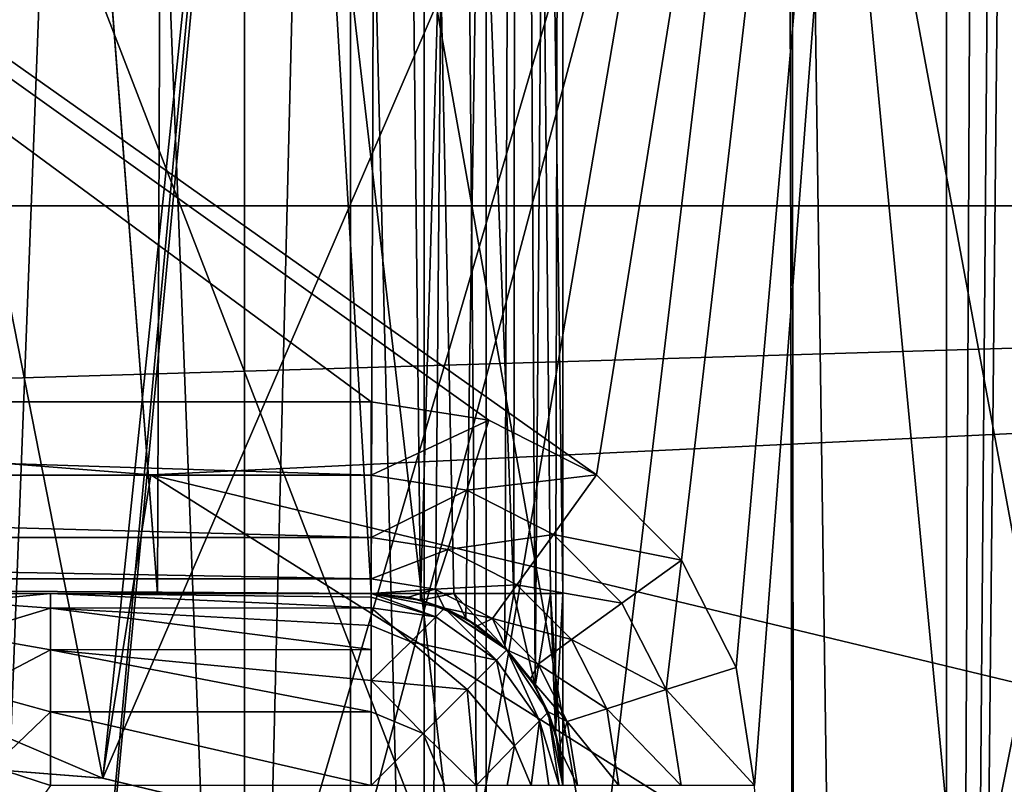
# Model space of a CAD drawing. Header units: millimetres. Extents: x -147 to 148, y -145 to 204.
# Tile 479 of 571: x 92.08 to 94.65, y 14.5 to 16.5. Entities that reach past the tile are written whole.
import ezdxf

# ---------------------------------------------------------------- set-up
doc = ezdxf.new("R2010")
doc.units = ezdxf.units.MM
doc.header["$LTSCALE"] = 26.699852
for name, color, linetype in [('1303', 7, 'CONTINUOUS'), ('1308', 7, 'CONTINUOUS'), ('1309', 7, 'CONTINUOUS'), ('1311', 7, 'CONTINUOUS'), ('1312', 7, 'CONTINUOUS'), ('1313', 7, 'CONTINUOUS'), ('1315', 7, 'CONTINUOUS'), ('1316', 7, 'CONTINUOUS'), ('1317', 7, 'CONTINUOUS'), ('1498', 7, 'CONTINUOUS'), ('1905', 7, 'CONTINUOUS'), ('1967', 7, 'CONTINUOUS'), ('1969', 7, 'CONTINUOUS'), ('1985', 7, 'CONTINUOUS'), ('1987', 7, 'CONTINUOUS'), ('1995', 7, 'CONTINUOUS'), ('1998', 7, 'CONTINUOUS'), ('1999', 7, 'CONTINUOUS'), ('2006', 7, 'CONTINUOUS'), ('743', 7, 'CONTINUOUS'), ('745', 7, 'CONTINUOUS'), ('899', 7, 'CONTINUOUS'), ('900', 7, 'CONTINUOUS'), ('924', 7, 'CONTINUOUS')]:
    doc.layers.add(name, color=color, linetype=linetype)

msp = doc.modelspace()

# ---------------------------------------------------------------- linework, layer by layer
at = {"layer": '1303', "color": 7, "linetype": 'CONTINUOUS', "true_color": 0xd8d8d8}
for points in [[(87, 15, 79.4), (93, 15, 79.4), (90.891, 15, 80.5154), (87, 15, 79.4)], [(90.891, 15, 80.5154), (93, 15, 79.4), (91.7238, 15, 80.8541), (90.891, 15, 80.5154)], [(91.7238, 15, 80.8541), (93, 15, 79.4), (92.4427, 15, 81.3935), (91.7238, 15, 80.8541)], [(91.7238, 15, 86.9459), (92.4427, 15, 86.4065), (91.9665, 15, 86.9172), (91.7238, 15, 86.9459)], [(92.4427, 15, 86.4065), (92.1642, 15, 86.9), (91.9665, 15, 86.9172), (92.4427, 15, 86.4065)], [(93, 15, 86.9), (92.1642, 15, 86.9), (92.4427, 15, 86.4065), (93, 15, 86.9)], [(92.4427, 15, 81.3935), (93, 15, 79.4), (93, 15, 82.0972), (92.4427, 15, 81.3935)], [(93, 15, 85.7028), (93, 15, 86.9), (92.4427, 15, 86.4065), (93, 15, 85.7028)]]:
    msp.add_3dface(points, dxfattribs=at)
at = {"layer": '1308', "color": 7, "linetype": 'CONTINUOUS', "true_color": 0xd8d8d8}
for points in [[(93, 15, 86.9), (93, 15, 85.7028), (93.1289, 14.9831, 85.4681), (93, 15, 86.9)], [(93, 15, 86.9), (93.1289, 14.9831, 85.4681), (93.1913, 14.9619, 86.9), (93, 15, 86.9)], [(93.1289, 14.9831, 85.4681), (93.2469, 14.9348, 85.2066), (93.1913, 14.9619, 86.9), (93.1289, 14.9831, 85.4681)], [(93.2469, 14.9348, 85.2066), (93.3484, 14.8587, 84.919), (93.1913, 14.9619, 86.9), (93.2469, 14.9348, 85.2066)], [(93.1913, 14.9619, 86.9), (93.3484, 14.8587, 84.919), (93.3537, 14.8534, 86.9), (93.1913, 14.9619, 86.9)], [(93.3484, 14.8587, 84.919), (93.4281, 14.7584, 84.606), (93.3537, 14.8534, 86.9), (93.3484, 14.8587, 84.919)], [(93.3537, 14.8534, 86.9), (93.4281, 14.7584, 84.606), (93.4621, 14.691, 86.9), (93.3537, 14.8534, 86.9)], [(93.4281, 14.7584, 84.606), (93.4807, 14.6375, 84.2672), (93.4621, 14.691, 86.9), (93.4281, 14.7584, 84.606)], [(93.5, 14.5, 83.9), (93.5, 14.5, 86.9), (93.4621, 14.691, 86.9), (93.5, 14.5, 83.9)], [(93.4807, 14.6375, 84.2672), (93.5, 14.5, 83.9), (93.4621, 14.691, 86.9), (93.4807, 14.6375, 84.2672)]]:
    msp.add_3dface(points, dxfattribs=at)
at = {"layer": '1309', "color": 7, "linetype": 'CONTINUOUS', "true_color": 0xd8d8d8}
for points in [[(93, 15, 82.0972), (93, 15, 79.4), (93.0975, 14.9904, 79.4), (93, 15, 82.0972)], [(93.1291, 14.983, 82.3322), (93, 15, 82.0972), (93.0975, 14.9904, 79.4), (93.1291, 14.983, 82.3322)], [(93.1913, 14.9619, 79.4), (93.1291, 14.983, 82.3322), (93.0975, 14.9904, 79.4), (93.1913, 14.9619, 79.4)], [(93.2468, 14.9348, 82.5931), (93.1291, 14.983, 82.3322), (93.1913, 14.9619, 79.4), (93.2468, 14.9348, 82.5931)], [(93.2778, 14.9157, 79.4), (93.2468, 14.9348, 82.5931), (93.1913, 14.9619, 79.4), (93.2778, 14.9157, 79.4)], [(93.348, 14.859, 82.8799), (93.2468, 14.9348, 82.5931), (93.2778, 14.9157, 79.4), (93.348, 14.859, 82.8799)], [(93.3536, 14.8536, 79.4), (93.348, 14.859, 82.8799), (93.2778, 14.9157, 79.4), (93.3536, 14.8536, 79.4)], [(93.4278, 14.7588, 83.1926), (93.348, 14.859, 82.8799), (93.4157, 14.7778, 79.4), (93.4278, 14.7588, 83.1926)], [(93.4157, 14.7778, 79.4), (93.348, 14.859, 82.8799), (93.3536, 14.8536, 79.4), (93.4157, 14.7778, 79.4)], [(93.4619, 14.6913, 79.4), (93.4278, 14.7588, 83.1926), (93.4157, 14.7778, 79.4), (93.4619, 14.6913, 79.4)], [(93.4807, 14.6377, 83.5322), (93.4278, 14.7588, 83.1926), (93.4619, 14.6913, 79.4), (93.4807, 14.6377, 83.5322)], [(93.4904, 14.5975, 79.4), (93.4807, 14.6377, 83.5322), (93.4619, 14.6913, 79.4), (93.4904, 14.5975, 79.4)], [(93.5, 14.5, 79.4), (93.5, 14.5, 83.9), (93.4807, 14.6377, 83.5322), (93.5, 14.5, 79.4)], [(93.5, 14.5, 79.4), (93.4807, 14.6377, 83.5322), (93.4904, 14.5975, 79.4), (93.5, 14.5, 79.4)]]:
    msp.add_3dface(points, dxfattribs=at)
at = {"layer": '1311', "color": 7, "linetype": 'CONTINUOUS', "true_color": 0xd8d8d8}
for points in [[(87, 15.5, 78.9), (93, 15.5, 78.9), (93, 15.3087, 78.9381), (87, 15.5, 78.9)], [(87, 15.5, 78.9), (93, 15.3087, 78.9381), (87, 15.3087, 78.9381), (87, 15.5, 78.9)], [(93, 15.3087, 78.9381), (93, 15.1463, 79.0466), (87, 15.3087, 78.9381), (93, 15.3087, 78.9381)], [(87, 15.3087, 78.9381), (93, 15.1463, 79.0466), (87, 15.1463, 79.0466), (87, 15.3087, 78.9381)], [(93, 15.1463, 79.0466), (93, 15.0379, 79.209), (87, 15.1463, 79.0466), (93, 15.1463, 79.0466)], [(87, 15.1463, 79.0466), (93, 15.0379, 79.209), (87, 15.0379, 79.209), (87, 15.1463, 79.0466)], [(93, 15, 79.4), (87, 15, 79.4), (87, 15.0379, 79.209), (93, 15, 79.4)], [(93, 15.0379, 79.209), (93, 15, 79.4), (87, 15.0379, 79.209), (93, 15.0379, 79.209)]]:
    msp.add_3dface(points, dxfattribs=at)
at = {"layer": '1312', "color": 7, "linetype": 'CONTINUOUS', "true_color": 0xd8d8d8}
for points in [[(93, 15.5, 78.9), (93.3069, 15.4517, 78.9), (93, 15.3087, 78.9381), (93, 15.5, 78.9)], [(93, 15.3087, 78.9381), (93.3069, 15.4517, 78.9), (93.2499, 15.2691, 78.9381), (93, 15.3087, 78.9381)], [(93.3069, 15.4517, 78.9), (93.5874, 15.3093, 78.9), (93.2499, 15.2691, 78.9381), (93.3069, 15.4517, 78.9)], [(93, 15.3087, 78.9381), (93.2499, 15.2691, 78.9381), (93, 15.1463, 79.0466), (93, 15.3087, 78.9381)], [(93.2499, 15.2691, 78.9381), (93.5874, 15.3093, 78.9), (93.4753, 15.1542, 78.9381), (93.2499, 15.2691, 78.9381)], [(93.5874, 15.3093, 78.9), (93.8093, 15.0874, 78.9), (93.4753, 15.1542, 78.9381), (93.5874, 15.3093, 78.9)], [(93, 15.1463, 79.0466), (93.2499, 15.2691, 78.9381), (93.1997, 15.1147, 79.0466), (93, 15.1463, 79.0466)], [(93.2499, 15.2691, 78.9381), (93.4753, 15.1542, 78.9381), (93.1997, 15.1147, 79.0466), (93.2499, 15.2691, 78.9381)], [(93.1997, 15.1147, 79.0466), (93.4753, 15.1542, 78.9381), (93.3799, 15.0229, 79.0466), (93.1997, 15.1147, 79.0466)], [(93.4753, 15.1542, 78.9381), (93.6542, 14.9753, 78.9381), (93.3799, 15.0229, 79.0466), (93.4753, 15.1542, 78.9381)], [(93.4753, 15.1542, 78.9381), (93.8093, 15.0874, 78.9), (93.6542, 14.9753, 78.9381), (93.4753, 15.1542, 78.9381)], [(93, 15.1463, 79.0466), (93.1997, 15.1147, 79.0466), (93, 15.0379, 79.209), (93, 15.1463, 79.0466)], [(93, 15.0379, 79.209), (93.1997, 15.1147, 79.0466), (93.1662, 15.0116, 79.209), (93, 15.0379, 79.209)], [(93.1997, 15.1147, 79.0466), (93.3799, 15.0229, 79.0466), (93.1662, 15.0116, 79.209), (93.1997, 15.1147, 79.0466)], [(93.6542, 14.9753, 78.9381), (93.8093, 15.0874, 78.9), (93.7691, 14.7499, 78.9381), (93.6542, 14.9753, 78.9381)], [(93.8093, 15.0874, 78.9), (93.9517, 14.8069, 78.9), (93.7691, 14.7499, 78.9381), (93.8093, 15.0874, 78.9)], [(93, 15, 79.4), (93, 15.0379, 79.209), (93.1662, 15.0116, 79.209), (93, 15, 79.4)], [(93.1662, 15.0116, 79.209), (93.3799, 15.0229, 79.0466), (93.3162, 14.9352, 79.209), (93.1662, 15.0116, 79.209)], [(93.3799, 15.0229, 79.0466), (93.5229, 14.8799, 79.0466), (93.3162, 14.9352, 79.209), (93.3799, 15.0229, 79.0466)], [(93.3799, 15.0229, 79.0466), (93.6542, 14.9753, 78.9381), (93.5229, 14.8799, 79.0466), (93.3799, 15.0229, 79.0466)], [(93.0975, 14.9904, 79.4), (93, 15, 79.4), (93.1662, 15.0116, 79.209), (93.0975, 14.9904, 79.4)], [(93.1913, 14.9619, 79.4), (93.0975, 14.9904, 79.4), (93.1662, 15.0116, 79.209), (93.1913, 14.9619, 79.4)], [(93.1913, 14.9619, 79.4), (93.1662, 15.0116, 79.209), (93.3162, 14.9352, 79.209), (93.1913, 14.9619, 79.4)], [(93.6542, 14.9753, 78.9381), (93.7691, 14.7499, 78.9381), (93.5229, 14.8799, 79.0466), (93.6542, 14.9753, 78.9381)], [(93.2778, 14.9157, 79.4), (93.1913, 14.9619, 79.4), (93.3162, 14.9352, 79.209), (93.2778, 14.9157, 79.4)], [(93.3536, 14.8536, 79.4), (93.2778, 14.9157, 79.4), (93.3162, 14.9352, 79.209), (93.3536, 14.8536, 79.4)], [(93.3536, 14.8536, 79.4), (93.3162, 14.9352, 79.209), (93.4352, 14.8162, 79.209), (93.3536, 14.8536, 79.4)], [(93.3162, 14.9352, 79.209), (93.5229, 14.8799, 79.0466), (93.4352, 14.8162, 79.209), (93.3162, 14.9352, 79.209)], [(93.5229, 14.8799, 79.0466), (93.6147, 14.6997, 79.0466), (93.4352, 14.8162, 79.209), (93.5229, 14.8799, 79.0466)], [(93.5229, 14.8799, 79.0466), (93.7691, 14.7499, 78.9381), (93.6147, 14.6997, 79.0466), (93.5229, 14.8799, 79.0466)], [(93.4157, 14.7778, 79.4), (93.3536, 14.8536, 79.4), (93.4352, 14.8162, 79.209), (93.4157, 14.7778, 79.4)], [(93.4157, 14.7778, 79.4), (93.4352, 14.8162, 79.209), (93.5116, 14.6662, 79.209), (93.4157, 14.7778, 79.4)], [(93.4352, 14.8162, 79.209), (93.6147, 14.6997, 79.0466), (93.5116, 14.6662, 79.209), (93.4352, 14.8162, 79.209)], [(93.9517, 14.8069, 78.9), (94, 14.5, 78.9), (93.7691, 14.7499, 78.9381), (93.9517, 14.8069, 78.9)], [(93.4619, 14.6913, 79.4), (93.4157, 14.7778, 79.4), (93.5116, 14.6662, 79.209), (93.4619, 14.6913, 79.4)], [(93.7691, 14.7499, 78.9381), (93.8087, 14.5, 78.9381), (93.6147, 14.6997, 79.0466), (93.7691, 14.7499, 78.9381)], [(93.7691, 14.7499, 78.9381), (94, 14.5, 78.9), (93.8087, 14.5, 78.9381), (93.7691, 14.7499, 78.9381)], [(93.4904, 14.5975, 79.4), (93.4619, 14.6913, 79.4), (93.5116, 14.6662, 79.209), (93.4904, 14.5975, 79.4)], [(93.6147, 14.6997, 79.0466), (93.6463, 14.5, 79.0466), (93.5116, 14.6662, 79.209), (93.6147, 14.6997, 79.0466)], [(93.6147, 14.6997, 79.0466), (93.8087, 14.5, 78.9381), (93.6463, 14.5, 79.0466), (93.6147, 14.6997, 79.0466)], [(93.4904, 14.5975, 79.4), (93.5116, 14.6662, 79.209), (93.5379, 14.5, 79.209), (93.4904, 14.5975, 79.4)], [(93.5116, 14.6662, 79.209), (93.6463, 14.5, 79.0466), (93.5379, 14.5, 79.209), (93.5116, 14.6662, 79.209)], [(93.5, 14.5, 79.4), (93.4904, 14.5975, 79.4), (93.5379, 14.5, 79.209), (93.5, 14.5, 79.4)]]:
    msp.add_3dface(points, dxfattribs=at)
at = {"layer": '1313', "color": 7, "linetype": 'CONTINUOUS', "true_color": 0xd8d8d8}
msp.add_3dface([(92.0136, 14.5488, 87.4152), (92.1642, 14.5, 87.4), (92.0229, 14.3038, 87.4381), (92.0136, 14.5488, 87.4152)], dxfattribs=at)
at = {"layer": '1315', "color": 7, "linetype": 'CONTINUOUS', "true_color": 0xd8d8d8}
for points in [[(93, 15, 86.9), (93.1913, 14.9619, 86.9), (93.1685, 14.9391, 87.0697), (93, 15, 86.9)], [(93, 14.9906, 86.9963), (93, 15, 86.9), (93.1685, 14.9391, 87.0697), (93, 14.9906, 86.9963)], [(93, 14.9626, 87.0898), (93, 14.9906, 86.9963), (93.1685, 14.9391, 87.0697), (93, 14.9626, 87.0898)], [(93, 14.9165, 87.1766), (93, 14.9626, 87.0898), (93.1032, 14.8738, 87.2156), (93, 14.9165, 87.1766)], [(93, 14.9626, 87.0898), (93.1685, 14.9391, 87.0697), (93.1032, 14.8738, 87.2156), (93, 14.9626, 87.0898)], [(93.1913, 14.9619, 86.9), (93.3268, 14.8265, 87.0913), (93.1685, 14.9391, 87.0697), (93.1913, 14.9619, 86.9)], [(93.1913, 14.9619, 86.9), (93.3537, 14.8534, 86.9), (93.3268, 14.8265, 87.0913), (93.1913, 14.9619, 86.9)], [(93.1685, 14.9391, 87.0697), (93.3268, 14.8265, 87.0913), (93.1032, 14.8738, 87.2156), (93.1685, 14.9391, 87.0697)], [(93, 14.7738, 87.3184), (93, 14.8544, 87.2527), (93, 14.9165, 87.1766), (93, 14.7738, 87.3184)], [(93, 14.7738, 87.3184), (93, 14.9165, 87.1766), (93.1032, 14.8738, 87.2156), (93, 14.7738, 87.3184)], [(93.2502, 14.7499, 87.2535), (93, 14.7738, 87.3184), (93.1032, 14.8738, 87.2156), (93.2502, 14.7499, 87.2535)], [(93.3268, 14.8265, 87.0913), (93.2502, 14.7499, 87.2535), (93.1032, 14.8738, 87.2156), (93.3268, 14.8265, 87.0913)], [(93.3537, 14.8534, 86.9), (93.4393, 14.6682, 87.0694), (93.3268, 14.8265, 87.0913), (93.3537, 14.8534, 86.9)], [(93.3537, 14.8534, 86.9), (93.4621, 14.691, 86.9), (93.4393, 14.6682, 87.0694), (93.3537, 14.8534, 86.9)], [(93.3268, 14.8265, 87.0913), (93.3742, 14.6031, 87.2152), (93.2502, 14.7499, 87.2535), (93.3268, 14.8265, 87.0913)], [(93.4393, 14.6682, 87.0694), (93.3742, 14.6031, 87.2152), (93.3268, 14.8265, 87.0913), (93.4393, 14.6682, 87.0694)], [(93, 14.6919, 87.3617), (93, 14.7738, 87.3184), (93.1355, 14.6353, 87.3619), (93, 14.6919, 87.3617)], [(93, 14.7738, 87.3184), (93.2502, 14.7499, 87.2535), (93.1355, 14.6353, 87.3619), (93, 14.7738, 87.3184)], [(93.2502, 14.7499, 87.2535), (93.2741, 14.5, 87.3181), (93.1355, 14.6353, 87.3619), (93.2502, 14.7499, 87.2535)], [(93.3742, 14.6031, 87.2152), (93.2741, 14.5, 87.3181), (93.2502, 14.7499, 87.2535), (93.3742, 14.6031, 87.2152)], [(93, 14.6919, 87.3617), (93.1355, 14.6353, 87.3619), (93, 14.5, 87.4), (93, 14.6919, 87.3617)], [(93.4393, 14.6682, 87.0694), (93.4621, 14.691, 86.9), (93.4908, 14.5, 86.9956), (93.4393, 14.6682, 87.0694)], [(93.4621, 14.691, 86.9), (93.5, 14.5, 86.9), (93.4908, 14.5, 86.9956), (93.4621, 14.691, 86.9)], [(93.3742, 14.6031, 87.2152), (93.4393, 14.6682, 87.0694), (93.4174, 14.5, 87.1753), (93.3742, 14.6031, 87.2152)], [(93.4174, 14.5, 87.1753), (93.4393, 14.6682, 87.0694), (93.4631, 14.5, 87.0886), (93.4174, 14.5, 87.1753)], [(93.4631, 14.5, 87.0886), (93.4393, 14.6682, 87.0694), (93.4908, 14.5, 86.9956), (93.4631, 14.5, 87.0886)], [(93, 14.5, 87.4), (93.1355, 14.6353, 87.3619), (93.1922, 14.5, 87.3616), (93, 14.5, 87.4)], [(93.1355, 14.6353, 87.3619), (93.2741, 14.5, 87.3181), (93.1922, 14.5, 87.3616), (93.1355, 14.6353, 87.3619)], [(93.2741, 14.5, 87.3181), (93.3742, 14.6031, 87.2152), (93.3551, 14.5, 87.252), (93.2741, 14.5, 87.3181)], [(93.3551, 14.5, 87.252), (93.3742, 14.6031, 87.2152), (93.4174, 14.5, 87.1753), (93.3551, 14.5, 87.252)]]:
    msp.add_3dface(points, dxfattribs=at)
at = {"layer": '1316', "color": 7, "linetype": 'CONTINUOUS', "true_color": 0xd8d8d8}
for points in [[(92.1642, 15, 86.9), (93, 15, 86.9), (93, 14.9906, 86.9963), (92.1642, 15, 86.9)], [(92.1642, 14.9621, 87.091), (92.1642, 15, 86.9), (93, 14.9626, 87.0898), (92.1642, 14.9621, 87.091)], [(93, 14.9626, 87.0898), (92.1642, 15, 86.9), (93, 14.9906, 86.9963), (93, 14.9626, 87.0898)], [(93, 14.9165, 87.1766), (92.1642, 14.9621, 87.091), (93, 14.9626, 87.0898), (93, 14.9165, 87.1766)], [(92.1642, 14.8537, 87.2534), (92.1642, 14.9621, 87.091), (93, 14.8544, 87.2527), (92.1642, 14.8537, 87.2534)], [(93, 14.8544, 87.2527), (92.1642, 14.9621, 87.091), (93, 14.9165, 87.1766), (93, 14.8544, 87.2527)], [(93, 14.7738, 87.3184), (92.1642, 14.8537, 87.2534), (93, 14.8544, 87.2527), (93, 14.7738, 87.3184)], [(92.1642, 14.6913, 87.3619), (92.1642, 14.8537, 87.2534), (93, 14.6919, 87.3617), (92.1642, 14.6913, 87.3619)], [(93, 14.6919, 87.3617), (92.1642, 14.8537, 87.2534), (93, 14.7738, 87.3184), (93, 14.6919, 87.3617)], [(93, 14.5, 87.4), (92.1642, 14.6913, 87.3619), (93, 14.6919, 87.3617), (93, 14.5, 87.4)], [(93, 14.5, 87.4), (92.1642, 14.5, 87.4), (92.1642, 14.6913, 87.3619), (93, 14.5, 87.4)]]:
    msp.add_3dface(points, dxfattribs=at)
at = {"layer": '1317', "color": 7, "linetype": 'CONTINUOUS', "true_color": 0xd8d8d8}
for points in [[(91.9665, 15, 86.9172), (92.1642, 15, 86.9), (91.9367, 14.9783, 87.0717), (91.9665, 15, 86.9172)], [(92.1642, 15, 86.9), (92.1642, 14.9621, 87.091), (91.9367, 14.9783, 87.0717), (92.1642, 15, 86.9)], [(92.1642, 14.9621, 87.091), (91.9365, 14.893, 87.2403), (91.9367, 14.9783, 87.0717), (92.1642, 14.9621, 87.091)], [(92.1642, 14.8537, 87.2534), (91.9365, 14.893, 87.2403), (92.1642, 14.9621, 87.091), (92.1642, 14.8537, 87.2534)], [(92.1642, 14.8537, 87.2534), (91.9615, 14.7472, 87.3636), (91.9365, 14.893, 87.2403), (92.1642, 14.8537, 87.2534)], [(92.1642, 14.6913, 87.3619), (91.9615, 14.7472, 87.3636), (92.1642, 14.8537, 87.2534), (92.1642, 14.6913, 87.3619)], [(92.1642, 14.6913, 87.3619), (92.0136, 14.5488, 87.4152), (91.9615, 14.7472, 87.3636), (92.1642, 14.6913, 87.3619)], [(92.1642, 14.5, 87.4), (92.0136, 14.5488, 87.4152), (92.1642, 14.6913, 87.3619), (92.1642, 14.5, 87.4)]]:
    msp.add_3dface(points, dxfattribs=at)
at = {"layer": '1498', "color": 7, "linetype": 'CONTINUOUS', "true_color": 0xd8d8d8}
for points in [[(92.6698, 11.5, 81.9603), (91.9397, 11.5, 81.2302), (92.6698, 30.5, 81.9603), (92.6698, 11.5, 81.9603)], [(92.6698, 30.5, 81.9603), (91.9397, 11.5, 81.2302), (91.9397, 30.5, 81.2302), (92.6698, 30.5, 81.9603)], [(91.9397, 11.5, 86.5698), (92.6698, 11.5, 85.8397), (91.9397, 30.5, 86.5698), (91.9397, 11.5, 86.5698)], [(91.9397, 30.5, 86.5698), (92.6698, 11.5, 85.8397), (92.6698, 30.5, 85.8397), (91.9397, 30.5, 86.5698)], [(93.1385, 11.5, 82.8802), (92.6698, 11.5, 81.9603), (93.1385, 30.5, 82.8802), (93.1385, 11.5, 82.8802)], [(93.1385, 30.5, 82.8802), (92.6698, 11.5, 81.9603), (92.6698, 30.5, 81.9603), (93.1385, 30.5, 82.8802)], [(92.6698, 11.5, 85.8397), (93.1385, 11.5, 84.9198), (92.6698, 30.5, 85.8397), (92.6698, 11.5, 85.8397)], [(92.6698, 30.5, 85.8397), (93.1385, 11.5, 84.9198), (93.1385, 30.5, 84.9198), (92.6698, 30.5, 85.8397)], [(93.3, 11.5, 83.9), (93.1385, 11.5, 82.8802), (93.3, 30.5, 83.9), (93.3, 11.5, 83.9)], [(93.3, 30.5, 83.9), (93.1385, 11.5, 82.8802), (93.1385, 30.5, 82.8802), (93.3, 30.5, 83.9)], [(93.1385, 11.5, 84.9198), (93.3, 11.5, 83.9), (93.1385, 30.5, 84.9198), (93.1385, 11.5, 84.9198)], [(93.1385, 30.5, 84.9198), (93.3, 11.5, 83.9), (93.3, 30.5, 83.9), (93.1385, 30.5, 84.9198)]]:
    msp.add_3dface(points, dxfattribs=at)
at = {"layer": '1905', "color": 7, "linetype": 'CONTINUOUS', "true_color": 0xd8d8d8}
for points in [[(23.6432, 14.0429, 25.9), (21.8625, 16.6818, 25.9), (145.5, 45.5, 25.9), (23.6432, 14.0429, 25.9)], [(25.1061, 11.2212, 25.9), (23.6432, 14.0429, 25.9), (145.5, 45.5, 25.9), (25.1061, 11.2212, 25.9)], [(25.1061, 11.2212, 25.9), (145.5, 45.5, 25.9), (82.2579, 25.8661, 25.9), (25.1061, 11.2212, 25.9)]]:
    msp.add_3dface(points, dxfattribs=at)
at = {"layer": '1967', "color": 7, "linetype": 'CONTINUOUS', "true_color": 0xd8d8d8}
for points in [[(91.2137, 11.7372, 29.6214), (91.5311, 19.0642, 29.4935), (92.2416, 11.5851, 29.624), (91.2137, 11.7372, 29.6214)], [(91.5311, 19.0642, 29.4935), (94.1273, 18.6744, 29.5003), (92.2416, 11.5851, 29.624), (91.5311, 19.0642, 29.4935)], [(92.2416, 11.5851, 29.624), (94.1273, 18.6744, 29.5003), (93.252, 11.3428, 29.6283), (92.2416, 11.5851, 29.624)], [(93.252, 11.3428, 29.6283), (94.1273, 18.6744, 29.5003), (94.2374, 11.0129, 29.634), (93.252, 11.3428, 29.6283)], [(94.1273, 18.6744, 29.5003), (96.648, 17.9313, 29.5133), (94.2374, 11.0129, 29.634), (94.1273, 18.6744, 29.5003)], [(94.2374, 11.0129, 29.634), (96.648, 17.9313, 29.5133), (95.1897, 10.5972, 29.6413), (94.2374, 11.0129, 29.634)]]:
    msp.add_3dface(points, dxfattribs=at)
at = {"layer": '1969', "color": 7, "linetype": 'CONTINUOUS', "true_color": 0xd8d8d8}
for points in [[(92.745, 18.9276, 33.7948), (91.3886, 19.0752, 33.7974), (92.0836, 11.8177, 33.6707), (92.745, 18.9276, 33.7948)], [(94.1039, 11.2764, 33.6612), (92.745, 18.9276, 33.7948), (92.0836, 11.8177, 33.6707), (94.1039, 11.2764, 33.6612)], [(94.0887, 18.683, 33.7905), (92.745, 18.9276, 33.7948), (94.1039, 11.2764, 33.6612), (94.0887, 18.683, 33.7905)], [(95.4083, 18.3439, 33.7846), (94.0887, 18.683, 33.7905), (94.1039, 11.2764, 33.6612), (95.4083, 18.3439, 33.7846)], [(95.9996, 10.3925, 33.6458), (95.4083, 18.3439, 33.7846), (94.1039, 11.2764, 33.6612), (95.9996, 10.3925, 33.6458)]]:
    msp.add_3dface(points, dxfattribs=at)
at = {"layer": '1985', "color": 7, "linetype": 'CONTINUOUS', "true_color": 0xd8d8d8}
for points in [[(90, 12, 39.1546), (91.4051, 19.0738, 39.0312), (92.0836, 11.8177, 39.1578), (90, 12, 39.1546)], [(91.4051, 19.0738, 39.0312), (92.7593, 18.9254, 39.0338), (92.0836, 11.8177, 39.1578), (91.4051, 19.0738, 39.0312)], [(92.7593, 18.9254, 39.0338), (94.0963, 18.6811, 39.038), (92.0836, 11.8177, 39.1578), (92.7593, 18.9254, 39.0338)], [(92.0836, 11.8177, 39.1578), (94.0963, 18.6811, 39.038), (94.1039, 11.2764, 39.1673), (92.0836, 11.8177, 39.1578)], [(94.0963, 18.6811, 39.038), (95.4156, 18.3417, 39.044), (94.1039, 11.2764, 39.1673), (94.0963, 18.6811, 39.038)], [(94.1039, 11.2764, 39.1673), (95.4156, 18.3417, 39.044), (95.9996, 10.3925, 39.1827), (94.1039, 11.2764, 39.1673)]]:
    msp.add_3dface(points, dxfattribs=at)
at = {"layer": '1987', "color": 7, "linetype": 'CONTINUOUS', "true_color": 0xd8d8d8}
for points in [[(93.234, 14.1166, 43.1503), (91.3173, 19.0803, 43.237), (91.306, 14.4276, 43.1558), (93.234, 14.1166, 43.1503)], [(92.6745, 18.9378, 43.2345), (91.3173, 19.0803, 43.237), (93.234, 14.1166, 43.1503), (92.6745, 18.9378, 43.2345)], [(94.0165, 18.6985, 43.2303), (92.6745, 18.9378, 43.2345), (93.234, 14.1166, 43.1503), (94.0165, 18.6985, 43.2303)], [(94.9618, 13.5993, 43.1413), (94.0165, 18.6985, 43.2303), (93.234, 14.1166, 43.1503), (94.9618, 13.5993, 43.1413)], [(95.3426, 18.3633, 43.2245), (94.0165, 18.6985, 43.2303), (94.9618, 13.5993, 43.1413), (95.3426, 18.3633, 43.2245)]]:
    msp.add_3dface(points, dxfattribs=at)
at = {"layer": '1995', "color": 7, "linetype": 'CONTINUOUS', "true_color": 0xd8d8d8}
for points in [[(90, 14.7, 47.5638), (91.4051, 19.0738, 47.4874), (92.3003, 14.5189, 47.5669), (90, 14.7, 47.5638)], [(91.4051, 19.0738, 47.4874), (92.7593, 18.9254, 47.49), (92.3003, 14.5189, 47.5669), (91.4051, 19.0738, 47.4874)], [(92.7593, 18.9254, 47.49), (94.0963, 18.6811, 47.4943), (92.3003, 14.5189, 47.5669), (92.7593, 18.9254, 47.49)], [(92.3003, 14.5189, 47.5669), (94.0963, 18.6811, 47.4943), (94.5437, 13.9802, 47.5763), (92.3003, 14.5189, 47.5669)], [(94.0963, 18.6811, 47.4943), (95.4156, 18.3417, 47.5002), (94.5437, 13.9802, 47.5763), (94.0963, 18.6811, 47.4943)], [(94.5437, 13.9802, 47.5763), (95.4156, 18.3417, 47.5002), (96.6752, 13.097, 47.5917), (94.5437, 13.9802, 47.5763)]]:
    msp.add_3dface(points, dxfattribs=at)
at = {"layer": '1998', "color": 7, "linetype": 'CONTINUOUS', "true_color": 0xd8d8d8}
for points in [[(92.4253, 15.3091, 52.9), (90, 15.5, 52.9), (92.2996, 14.519, 52.1), (92.4253, 15.3091, 52.9)], [(90, 15.5, 52.9), (90, 14.7, 52.1), (92.2996, 14.519, 52.1), (90, 15.5, 52.9)], [(94.5425, 13.9805, 52.1), (92.4253, 15.3091, 52.9), (92.2996, 14.519, 52.1), (94.5425, 13.9805, 52.1)], [(94.7906, 14.7411, 52.9), (92.4253, 15.3091, 52.9), (94.5425, 13.9805, 52.1), (94.7906, 14.7411, 52.9)], [(96.6737, 13.0978, 52.1), (94.7906, 14.7411, 52.9), (94.5425, 13.9805, 52.1), (96.6737, 13.0978, 52.1)]]:
    msp.add_3dface(points, dxfattribs=at)
at = {"layer": '1999', "color": 7, "linetype": 'CONTINUOUS', "true_color": 0xd8d8d8}
for points in [[(90, 14.7, 47.5638), (92.3003, 14.5189, 47.5669), (90, 14.7, 52.1), (90, 14.7, 47.5638)], [(90, 14.7, 52.1), (92.3003, 14.5189, 47.5669), (92.2996, 14.519, 52.1), (90, 14.7, 52.1)], [(92.3003, 14.5189, 47.5669), (94.5425, 13.9805, 52.1), (92.2996, 14.519, 52.1), (92.3003, 14.5189, 47.5669)], [(92.3003, 14.5189, 47.5669), (94.5437, 13.9802, 47.5763), (94.5425, 13.9805, 52.1), (92.3003, 14.5189, 47.5669)]]:
    msp.add_3dface(points, dxfattribs=at)
at = {"layer": '2006', "color": 7, "linetype": 'CONTINUOUS', "true_color": 0xd8d8d8}
for points in [[(75.077, 18.0239, 52.9), (72.9347, 16.0104, 52.9), (104.923, 18.0239, 52.9), (75.077, 18.0239, 52.9)], [(104.923, 18.0239, 52.9), (72.9347, 16.0104, 52.9), (107.0653, 16.0104, 52.9), (104.923, 18.0239, 52.9)], [(107.0653, 16.0104, 52.9), (72.9347, 16.0104, 52.9), (90, 15.5, 52.9), (107.0653, 16.0104, 52.9)], [(107.0653, 16.0104, 52.9), (90, 15.5, 52.9), (92.4253, 15.3091, 52.9), (107.0653, 16.0104, 52.9)], [(94.7906, 14.7411, 52.9), (107.0653, 16.0104, 52.9), (92.4253, 15.3091, 52.9), (94.7906, 14.7411, 52.9)]]:
    msp.add_3dface(points, dxfattribs=at)
at = {"layer": '743', "color": 7, "linetype": 'CONTINUOUS', "true_color": 0xd8d8d8}
for points in [[(92.9464, 23.3145, 93.4), (90, 23.5, 93.4), (92.9465, -23.3145, 93.4), (92.9464, 23.3145, 93.4)], [(92.9465, -23.3145, 93.4), (90, 23.5, 93.4), (90, -23.5, 93.4), (92.9465, -23.3145, 93.4)], [(95.8451, 22.7613, 93.4), (92.9464, 23.3145, 93.4), (92.9465, -23.3145, 93.4), (95.8451, 22.7613, 93.4)], [(95.8452, -22.7613, 93.4), (95.8451, 22.7613, 93.4), (92.9465, -23.3145, 93.4), (95.8452, -22.7613, 93.4)]]:
    msp.add_3dface(points, dxfattribs=at)
at = {"layer": '745', "color": 7, "linetype": 'CONTINUOUS', "true_color": 0xd8d8d8}
for points in [[(93, 15.5, 78.9), (87, 15.5, 78.9), (85.5, 21.0238, 78.9), (93, 15.5, 78.9)], [(93.3069, 15.4517, 78.9), (93, 15.5, 78.9), (85.5, 21.0238, 78.9), (93.3069, 15.4517, 78.9)], [(93.5874, 15.3093, 78.9), (93.3069, 15.4517, 78.9), (85.5, 21.0238, 78.9), (93.5874, 15.3093, 78.9)], [(94.5, 21.0238, 78.9), (93.5874, 15.3093, 78.9), (85.5, 21.0238, 78.9), (94.5, 21.0238, 78.9)], [(93.8093, 15.0874, 78.9), (93.5874, 15.3093, 78.9), (94.5, 21.0238, 78.9), (93.8093, 15.0874, 78.9)], [(93.9517, 14.8069, 78.9), (93.8093, 15.0874, 78.9), (94.5, 21.0238, 78.9), (93.9517, 14.8069, 78.9)], [(94, 14.5, 78.9), (93.9517, 14.8069, 78.9), (94.5, 21.0238, 78.9), (94, 14.5, 78.9)], [(94, 14.5, 78.9), (94.5, 21.0238, 78.9), (94.5, 3.6056, 78.9), (94, 14.5, 78.9)]]:
    msp.add_3dface(points, dxfattribs=at)
at = {"layer": '899', "color": 7, "linetype": 'CONTINUOUS', "true_color": 0xd8d8d8}
for points in [[(91.751, 23.936, 86.9304), (92.4427, 15, 86.4065), (91.7238, 15, 86.9459), (91.751, 23.936, 86.9304)], [(91.751, 23.936, 86.9304), (92.4747, 23.8721, 86.375), (92.4427, 15, 86.4065), (91.751, 23.936, 86.9304)], [(92.4747, 23.8721, 86.375), (93, 15, 85.7028), (92.4427, 15, 86.4065), (92.4747, 23.8721, 86.375)], [(92.4747, 23.8721, 86.375), (93.0298, 23.808, 85.652), (93, 15, 85.7028), (92.4747, 23.8721, 86.375)], [(93, 15, 85.7028), (93.0298, 23.808, 85.652), (93.1289, 14.9831, 85.4681), (93, 15, 85.7028)], [(93.0298, 23.808, 85.652), (93.3809, 23.7607, 84.8048), (93.1289, 14.9831, 85.4681), (93.0298, 23.808, 85.652)], [(93.1289, 14.9831, 85.4681), (93.3809, 23.7607, 84.8048), (93.2469, 14.9348, 85.2066), (93.1289, 14.9831, 85.4681)], [(93.2469, 14.9348, 85.2066), (93.3809, 23.7607, 84.8048), (93.3484, 14.8587, 84.919), (93.2469, 14.9348, 85.2066)], [(93.3484, 14.8587, 84.919), (93.3809, 23.7607, 84.8048), (93.4281, 14.7584, 84.606), (93.3484, 14.8587, 84.919)], [(93.3809, 23.7607, 84.8048), (93.5, 23.7434, 83.9), (93.4281, 14.7584, 84.606), (93.3809, 23.7607, 84.8048)], [(93.4281, 14.7584, 84.606), (93.5, 23.7434, 83.9), (93.4807, 14.6375, 84.2672), (93.4281, 14.7584, 84.606)], [(93.4807, 14.6375, 84.2672), (93.5, 23.7434, 83.9), (93.5, 15, 83.9), (93.4807, 14.6375, 84.2672)], [(93, 15, 82.0972), (93.1291, 14.983, 82.3322), (93.2156, 15, 82.5179), (93, 15, 82.0972)], [(93.1291, 14.983, 82.3322), (93.2468, 14.9348, 82.5931), (93.2156, 15, 82.5179), (93.1291, 14.983, 82.3322)], [(93.2468, 14.9348, 82.5931), (93.348, 14.859, 82.8799), (93.2156, 15, 82.5179), (93.2468, 14.9348, 82.5931)], [(93.2156, 15, 82.5179), (93.348, 14.859, 82.8799), (93.3724, 15, 82.9636), (93.2156, 15, 82.5179)], [(93.348, 14.859, 82.8799), (93.4278, 14.7588, 83.1926), (93.3724, 15, 82.9636), (93.348, 14.859, 82.8799)], [(93.3724, 15, 82.9636), (93.4278, 14.7588, 83.1926), (93.4679, 15, 83.4268), (93.3724, 15, 82.9636)], [(93.4278, 14.7588, 83.1926), (93.4807, 14.6377, 83.5322), (93.4679, 15, 83.4268), (93.4278, 14.7588, 83.1926)], [(93.4807, 14.6377, 83.5322), (93.5, 14.5, 83.9), (93.4679, 15, 83.4268), (93.4807, 14.6377, 83.5322)], [(93.4679, 15, 83.4268), (93.5, 14.5, 83.9), (93.5, 15, 83.9), (93.4679, 15, 83.4268)], [(93.5, 14.5, 83.9), (93.4807, 14.6375, 84.2672), (93.5, 15, 83.9), (93.5, 14.5, 83.9)]]:
    msp.add_3dface(points, dxfattribs=at)
at = {"layer": '900', "color": 7, "linetype": 'CONTINUOUS', "true_color": 0xd8d8d8}
for points in [[(91.753, 23.9359, 80.8708), (91.7238, 15, 80.8541), (92.4427, 15, 81.3935), (91.753, 23.9359, 80.8708)], [(92.475, 23.872, 81.4253), (91.753, 23.9359, 80.8708), (92.4427, 15, 81.3935), (92.475, 23.872, 81.4253)], [(92.475, 23.872, 81.4253), (92.4427, 15, 81.3935), (93, 15, 82.0972), (92.475, 23.872, 81.4253)], [(93.0299, 23.808, 82.1482), (92.475, 23.872, 81.4253), (93, 15, 82.0972), (93.0299, 23.808, 82.1482)], [(93.0299, 23.808, 82.1482), (93, 15, 82.0972), (93.2156, 15, 82.5179), (93.0299, 23.808, 82.1482)], [(93.3809, 23.7607, 82.9953), (93.0299, 23.808, 82.1482), (93.3724, 15, 82.9636), (93.3809, 23.7607, 82.9953)], [(93.0299, 23.808, 82.1482), (93.2156, 15, 82.5179), (93.3724, 15, 82.9636), (93.0299, 23.808, 82.1482)], [(93.3809, 23.7607, 82.9953), (93.3724, 15, 82.9636), (93.4679, 15, 83.4268), (93.3809, 23.7607, 82.9953)], [(93.5, 23.7434, 83.9), (93.3809, 23.7607, 82.9953), (93.5, 15, 83.9), (93.5, 23.7434, 83.9)], [(93.3809, 23.7607, 82.9953), (93.4679, 15, 83.4268), (93.5, 15, 83.9), (93.3809, 23.7607, 82.9953)]]:
    msp.add_3dface(points, dxfattribs=at)
at = {"layer": '924', "color": 7, "linetype": 'CONTINUOUS', "true_color": 0xd8d8d8}
for points in [[(94.5, 3.6056, 78.9), (94.5, 21.0238, 78.9), (94.5812, 20.9767, 78.9066), (94.5, 3.6056, 78.9)], [(94.6422, 20.9254, 78.9207), (94.5, 3.6056, 78.9), (94.5812, 20.9767, 78.9066), (94.6422, 20.9254, 78.9207)], [(94.677, 20.8917, 78.9324), (94.5, 3.6056, 78.9), (94.6422, 20.9254, 78.9207), (94.677, 20.8917, 78.9324)], [(94.5, 3.6056, 78.9), (94.677, 20.8917, 78.9324), (94.6913, 3.6056, 78.9381), (94.5, 3.6056, 78.9)]]:
    msp.add_3dface(points, dxfattribs=at)

doc.saveas('drawing.dxf')
